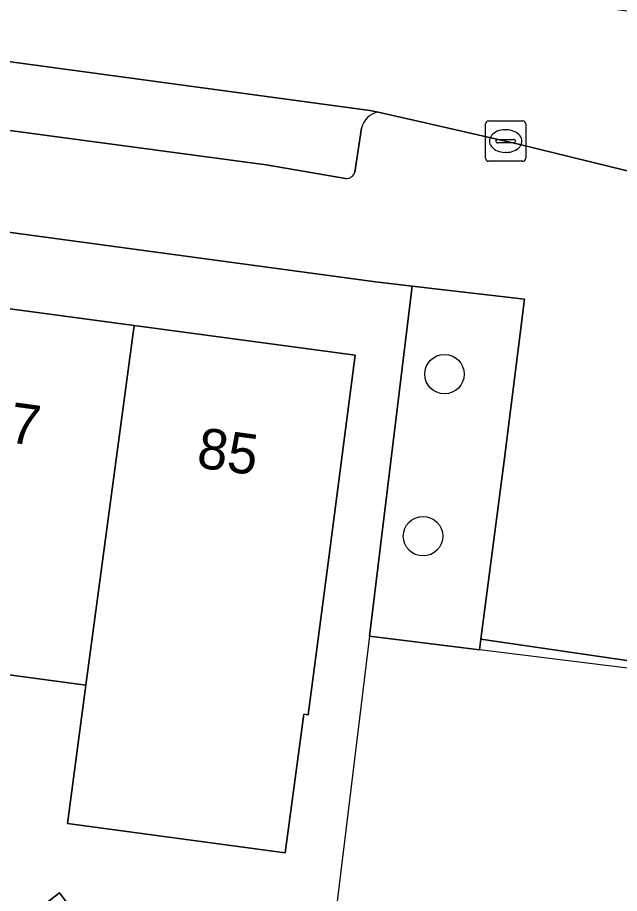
# Model space of a CAD drawing. Extents: x 161692 to 162379, y 380760 to 381678.
# Drawn here: x 161966.68 to 161981.59, y 381603.88 to 381625.58 of the extents above; entities that cross this region are included whole.
import ezdxf

# ---------------------------------------------------------------- set-up
doc = ezdxf.new("R2010")
doc.units = 0
for name, color, linetype in [('IMGEO_Boom', 7, 'Continuous'), ('IMGEO_Erf', 7, 'Continuous'), ('IMGEO_Groenvoorziening', 7, 'Continuous'), ('IMGEO_Hek', 7, 'Continuous'), ('IMGEO_Kolk', 7, 'Continuous'), ('IMGEO_Muur', 7, 'Continuous'), ('IMGEO_Pand', 7, 'Continuous'), ('IMGEO_Pand_nummerreeks', 7, 'Continuous'), ('IMGEO_Parkeervlak_open', 7, 'Continuous'), ('IMGEO_Rijbaan_lokaal_open', 7, 'Continuous'), ('IMGEO_Voetpad_open', 7, 'Continuous')]:
    doc.layers.add(name, color=color, linetype=linetype)

msp = doc.modelspace()

# ---------------------------------------------------------------- linework, layer by layer
at = {"layer": 'IMGEO_Boom'}
for centre in [(161977.253, 381616.744), (161976.723, 381612.729)]:
    msp.add_circle(centre, 0.489, dxfattribs=at)
at = {"layer": 'IMGEO_Erf'}
for points in [[(162001.035, 381596.977), (162002.392, 381607.998), (162001.107, 381608.152), (161985.605, 381610.011), (161981.997, 381610.444), (161981.891, 381609.633), (161978.159, 381610.178), (161978.12, 381609.918), (161975.396, 381610.257), (161976.453, 381618.923), (161975.543, 381619.029), (161932.2, 381624.891)], [(161964.21, 381618.666), (161969.565, 381617.949), (161975.041, 381617.216), (161974.395, 381612.258), (161973.88, 381608.307), (161973.77, 381608.322), (161973.312, 381604.89), (161967.914, 381605.61), (161968.372, 381609.042), (161963.017, 381609.757)], [(161962.375, 381599.778), (161967.72, 381603.894), (161969.726, 381601.222), (161971.731, 381598.551), (161966.464, 381594.486)]]:
    msp.add_lwpolyline(points, dxfattribs=at)
at = {"layer": 'IMGEO_Groenvoorziening'}
msp.add_lwpolyline([(161979.235, 381618.599), (161976.453, 381618.923), (161975.396, 381610.257), (161978.12, 381609.918), (161978.159, 381610.178), (161978.73, 381614.596)], close=True, dxfattribs=at)
at = {"layer": 'IMGEO_Hek'}
msp.add_lwpolyline([(161975.396, 381610.257), (161969.081, 381558.471), (161977.457, 381555.072), (161976.96, 381551.061)], dxfattribs=at)
at = {"layer": 'IMGEO_Kolk'}
for p, q in [((161978.269, 381622.09), (161978.269, 381622.942)), ((161978.344, 381623.016), (161979.196, 381623.016)), ((161979.27, 381622.942), (161979.27, 381622.09)), ((161978.757, 381622.796), (161978.782, 381622.796)), ((161978.528, 381622.51), (161978.528, 381622.522)), ((161978.966, 381622.473), (161978.568, 381622.473)), ((161978.571, 381622.559), (161978.969, 381622.559)), ((161979.012, 381622.522), (161979.012, 381622.51)), ((161978.78, 381622.236), (161978.755, 381622.236)), ((161979.196, 381622.016), (161978.344, 381622.016))]:
    msp.add_line(p, q, dxfattribs=at)
for points in [[(161978.269, 381622.09), (161978.269, 381622.942)], [(161978.344, 381623.016), (161979.196, 381623.016)], [(161979.27, 381622.942), (161979.27, 381622.09)], [(161979.196, 381622.016), (161978.344, 381622.016)]]:
    msp.add_lwpolyline(points, dxfattribs=at)
for centre, radius, start, end in [((161978.346, 381622.94), 0.0765, 91.552, 178.448), ((161978.346, 381622.94), 0.0765, 91.552, 178.448), ((161979.194, 381622.94), 0.0765, 1.552, 88.448), ((161979.194, 381622.94), 0.0765, 1.552, 88.448), ((161978.568, 381622.519), 0.0403, 85.8775, 175.7526), ((161978.565, 381622.509), 0.0366, 178.938, 274.7102), ((161978.969, 381622.516), 0.043, 264.8664, 352.4533), ((161978.973, 381622.521), 0.0386, 1.7309, 96.639), ((161978.346, 381622.092), 0.0765, 181.552, 268.448), ((161978.346, 381622.092), 0.0765, 181.552, 268.448), ((161979.194, 381622.092), 0.0765, 271.552, 358.448), ((161979.194, 381622.092), 0.0765, 271.552, 358.448)]:
    msp.add_arc(centre, radius, start, end, dxfattribs=at)
for centre, major_axis, ratio, start_param, end_param in [((161978.756, 381622.516), (-0.387, 0.002), 0.722429, 4.712389, 7.853982), ((161978.781, 381622.516), (-0.39, 0.002), 0.717154, 1.570796, 4.712389)]:
    msp.add_ellipse(centre, major_axis=major_axis, ratio=ratio, start_param=start_param, end_param=end_param, dxfattribs=at)
at = {"layer": 'IMGEO_Muur'}
msp.add_lwpolyline([(161984.054, 381609.178), (161975.396, 381610.257)], dxfattribs=at)
at = {"layer": 'IMGEO_Pand'}
for points in [[(161969.565, 381617.949), (161964.21, 381618.666), (161963.017, 381609.757), (161968.372, 381609.042)], [(161975.041, 381617.216), (161969.565, 381617.949), (161968.372, 381609.042), (161967.914, 381605.61), (161973.312, 381604.89), (161973.77, 381608.322), (161973.88, 381608.307), (161974.395, 381612.258)], [(161964.42, 381597.132), (161969.726, 381601.222), (161967.72, 381603.894), (161962.375, 381599.778)]]:
    msp.add_lwpolyline(points, close=True, dxfattribs=at)
at = {"layer": 'IMGEO_Parkeervlak_open'}
for points in [[(161975.611, 381623.236), (161975.403, 381623.274), (161932.756, 381629.059), (161896.884, 381633.804)], [(161895.943, 381632.197), (161896.622, 381632.123), (161928.604, 381627.856), (161932.514, 381627.334), (161972.836, 381621.925), (161974.805, 381621.588)], [(161975.036, 381621.743), (161975.199, 381622.836)]]:
    msp.add_lwpolyline(points, dxfattribs=at)
for centre, radius, start, end in [((161975.707, 381622.725), 0.52, 100.6142, 167.6925), ((161974.82, 381621.816), 0.228, 266.3043, 341.4185)]:
    msp.add_arc(centre, radius, start, end, dxfattribs=at)
at = {"layer": 'IMGEO_Rijbaan_lokaal_open'}
msp.add_lwpolyline([(161891.571, 381634.299), (161893.831, 381634.062), (161896.884, 381633.804), (161932.756, 381629.059), (161975.403, 381623.274), (161975.611, 381623.236), (161976.302, 381623.077), (161978.77, 381622.516), (161979.085, 381622.443), (161984.806, 381621.032), (161986.836, 381620.591), (161999.804, 381617.262), (162000.468, 381617.091), (162001.406, 381620.552), (161989.04, 381623.857), (161983.32, 381625.528), (161901.841, 381636.406)], dxfattribs=at)
at = {"layer": 'IMGEO_Voetpad_open'}
for points in [[(161974.805, 381621.588), (161972.836, 381621.925), (161932.514, 381627.334), (161928.604, 381627.856), (161896.622, 381632.123), (161895.943, 381632.197)], [(161932.2, 381624.891), (161975.543, 381619.029), (161976.453, 381618.923), (161979.235, 381618.599), (161978.73, 381614.596), (161978.159, 381610.178), (161981.891, 381609.633)], [(161986.836, 381620.591), (161984.806, 381621.032), (161979.085, 381622.443), (161978.77, 381622.516), (161976.302, 381623.077), (161975.611, 381623.236)], [(161975.199, 381622.836), (161975.036, 381621.743)]]:
    msp.add_lwpolyline(points, dxfattribs=at)
for centre, radius, start, end in [((161975.707, 381622.725), 0.52, 100.6142, 167.6925), ((161974.82, 381621.816), 0.228, 266.3043, 341.4185)]:
    msp.add_arc(centre, radius, start, end, dxfattribs=at)

# ---------------------------------------------------------------- texts
at = {"layer": 'IMGEO_Pand_nummerreeks'}
for s, rotation, p in [('87', 352.3727, (161965.7, 381615.157)), ('85', 352.3739, (161971.091, 381614.436))]:
    msp.add_text(s, height=1, rotation=rotation, dxfattribs=at).set_placement(p)

doc.saveas('drawing.dxf')
